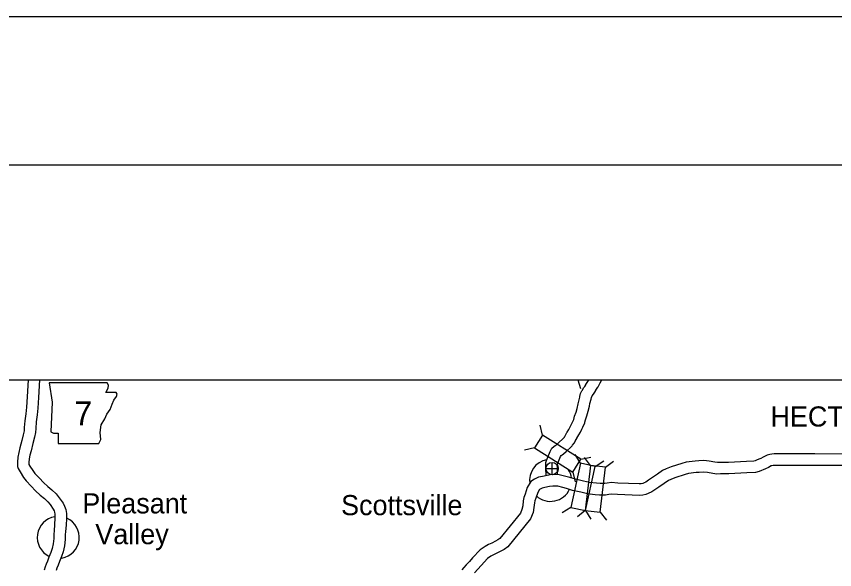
# Model space of a CAD drawing. Extents: x 1374139 to 1377472, y 1168351 to 1170484.
# Drawn here: x 1374519.6 to 1374734, y 1170339 to 1170484.1 of the extents above; entities that cross this region are included whole.
import ezdxf

# ---------------------------------------------------------------- set-up
doc = ezdxf.new("R2010")
doc.units = 0
for name, color, linetype in [('26', 7, 'Continuous'), ('6', 7, 'Continuous'), ('Default', 7, 'Continuous')]:
    doc.layers.add(name, color=color, linetype=linetype)

msp = doc.modelspace()

# ---------------------------------------------------------------- linework, layer by layer
at = {"layer": '26'}
msp.add_line((1374138.81, 1170484.1), (1377472.14, 1170484.1), dxfattribs=at)
for points in [[(1374138.74, 1170484.1), (1377472.14, 1170484.1), (1377472.14, 1168350.73), (1374138.74, 1168350.73)], [(1374299.15, 1170388.77), (1375028.55, 1170388.77), (1375028.55, 1169604.28), (1374299.15, 1169604.28)]]:
    msp.add_lwpolyline(points, close=True, dxfattribs=at)
at = {"layer": '6'}
msp.add_line((1374262.81, 1170445.16), (1377424.61, 1170445.16), dxfattribs=at)
at = {"layer": 'Default'}
for p, q in [((1374666.68, 1170388.77), (1374667.42, 1170386.53)), ((1374657.43, 1170374.33), (1374656.85, 1170376.9)), ((1374655.31, 1170370.98), (1374652.74, 1170370.4)), ((1374659.93, 1170363.91), (1374659.93, 1170367.16)), ((1374667.39, 1170366.95), (1374665.97, 1170369.18)), ((1374667.47, 1170367.98), (1374670.05, 1170368.56)), ((1374670.04, 1170366.33), (1374668.41, 1170368.4)), ((1374671.26, 1170366.1), (1374673.48, 1170367.52)), ((1374673.97, 1170365.86), (1374676.05, 1170367.49)), ((1374658.3, 1170365.53), (1374661.55, 1170365.53)), ((1374665.36, 1170364.63), (1374665.94, 1170362.06)), ((1374664.84, 1170355.35), (1374662.61, 1170353.93)), ((1374668.63, 1170354.53), (1374666.55, 1170352.9)), ((1374668.7, 1170354.5), (1374670.12, 1170352.28)), ((1374672.56, 1170354.06), (1374674.19, 1170351.99))]:
    msp.add_line(p, q, dxfattribs=at)
for points in [[(1374522.65, 1170388.77), (1374522.4, 1170384.36), (1374522.21, 1170381.61), (1374522.04, 1170379.92), (1374521.83, 1170378.08), (1374521.68, 1170376.29), (1374521.61, 1170375.41), (1374521.42, 1170374.38), (1374521.04, 1170372.9), (1374520.52, 1170370.97), (1374520.21, 1170369.73), (1374519.99, 1170368.53), (1374519.86, 1170367.25), (1374519.91, 1170366.07), (1374520.08, 1170365.52), (1374520.55, 1170364.66), (1374521.43, 1170363.23), (1374522.2, 1170362.31), (1374523.44, 1170360.92), (1374524.63, 1170359.72), (1374525.81, 1170358.57), (1374526.93, 1170357.67), (1374527.86, 1170356.83), (1374528.42, 1170356.1), (1374529.25, 1170354.92), (1374529.46, 1170354.49), (1374529.6, 1170354.1), (1374529.69, 1170353.54), (1374529.69, 1170352.5), (1374529.62, 1170350.85), (1374529.5, 1170349.23), (1374529.43, 1170348.32), (1374529.37, 1170347.19), (1374529.23, 1170345.77), (1374528.97, 1170344.54), (1374528.6, 1170343.56), (1374528.1, 1170342.27), (1374527.74, 1170341.28), (1374527.42, 1170340.43), (1374527.17, 1170339.73), (1374526.92, 1170338.89)], [(1374525.66, 1170388.77), (1374525.39, 1170384.17), (1374525.2, 1170381.35), (1374525.02, 1170379.6), (1374524.82, 1170377.78), (1374524.67, 1170376.05), (1374524.59, 1170375.03), (1374524.35, 1170373.73), (1374523.94, 1170372.14), (1374523.43, 1170370.22), (1374523.15, 1170369.09), (1374522.96, 1170368.11), (1374522.87, 1170367.16), (1374522.89, 1170366.64), (1374523.15, 1170366.16), (1374523.88, 1170364.99), (1374524.47, 1170364.27), (1374525.62, 1170362.98), (1374526.74, 1170361.85), (1374527.8, 1170360.81), (1374528.87, 1170359.95), (1374530.06, 1170358.89), (1374530.84, 1170357.88), (1374531.83, 1170356.46), (1374532.23, 1170355.67), (1374532.52, 1170354.84), (1374532.69, 1170353.79), (1374532.7, 1170352.44), (1374532.62, 1170350.67), (1374532.49, 1170349), (1374532.42, 1170348.14), (1374532.37, 1170346.96), (1374532.2, 1170345.31), (1374531.86, 1170343.7), (1374531.4, 1170342.49), (1374530.91, 1170341.21), (1374530.56, 1170340.24), (1374530.24, 1170339.39), (1374530.02, 1170338.79)], [(1374658.36, 1170363.69), (1374658.32, 1170365.67), (1374658.3, 1170366.57), (1374658.32, 1170366.83), (1374658.33, 1170367.15), (1374658.46, 1170367.66), (1374658.61, 1170368.06), (1374659.4, 1170369.97), (1374659.72, 1170370.54), (1374659.88, 1170370.86), (1374660.36, 1170371.35), (1374660.76, 1170371.57), (1374660.95, 1170371.68), (1374661.05, 1170371.75), (1374661.6, 1170372.25), (1374662.81, 1170373.38), (1374663, 1170373.57), (1374663.15, 1170373.77), (1374663.31, 1170374.07), (1374663.33, 1170374.13), (1374663.84, 1170375.02), (1374663.86, 1170375.05), (1374664.32, 1170375.8), (1374664.66, 1170376.46), (1374665.02, 1170377.2), (1374665.28, 1170377.72), (1374665.6, 1170378.36), (1374665.85, 1170379.23), (1374666.21, 1170380.29), (1374666.51, 1170381.32), (1374666.79, 1170382.49), (1374666.91, 1170383.21), (1374667.17, 1170384.25), (1374667.18, 1170384.34), (1374667.22, 1170384.46), (1374667.39, 1170385.21), (1374667.76, 1170385.91), (1374667.79, 1170386.03), (1374668.29, 1170386.76), (1374668.52, 1170387.08), (1374668.79, 1170387.53), (1374668.8, 1170387.59), (1374669.32, 1170388.38), (1374669.33, 1170388.4), (1374669.55, 1170388.77)], [(1374661.35, 1170363.9), (1374661.32, 1170365.74), (1374661.3, 1170366.49), (1374661.32, 1170366.67), (1374661.32, 1170366.74), (1374661.32, 1170366.76), (1374661.4, 1170366.96), (1374662.11, 1170368.66), (1374662.29, 1170368.99), (1374662.54, 1170369.13), (1374662.93, 1170369.4), (1374663.63, 1170370.05), (1374664.9, 1170371.22), (1374665.21, 1170371.53), (1374665.31, 1170371.64), (1374665.7, 1170372.19), (1374666.05, 1170372.84), (1374666.05, 1170372.85), (1374666.41, 1170373.46), (1374666.41, 1170373.47), (1374666.94, 1170374.34), (1374667.34, 1170375.12), (1374667.71, 1170375.87), (1374667.96, 1170376.38), (1374668.54, 1170377.52), (1374668.54, 1170377.71), (1374668.71, 1170378.33), (1374669.08, 1170379.4), (1374669.41, 1170380.55), (1374669.72, 1170381.88), (1374669.85, 1170382.59), (1374670.13, 1170383.7), (1374670.13, 1170383.73), (1374670.23, 1170384.17), (1374670.46, 1170384.62), (1374670.77, 1170385.06), (1374671.29, 1170385.82), (1374671.31, 1170385.9), (1374671.58, 1170386.35), (1374671.93, 1170386.9), (1374671.97, 1170386.98), (1374672.26, 1170387.47), (1374672.54, 1170388), (1374672.86, 1170388.62), (1374672.92, 1170388.77)], [(1374728.74, 1170369.37), (1374718.12, 1170369.37), (1374717.52, 1170369.29), (1374716.98, 1170369.22), (1374716.26, 1170369.03), (1374715.19, 1170368.49), (1374714.64, 1170368.19), (1374714.12, 1170368), (1374713.51, 1170367.75), (1374713.15, 1170367.56), (1374712.77, 1170367.46), (1374710.84, 1170367.4), (1374706.17, 1170367.16), (1374704, 1170367.13), (1374703.25, 1170367.11), (1374702.56, 1170367.22), (1374701.1, 1170367.5), (1374699.67, 1170367.62), (1374698.36, 1170367.53), (1374697.44, 1170367.51), (1374695.05, 1170367.18), (1374693.93, 1170366.86), (1374691.13, 1170365.97), (1374689.79, 1170365.46), (1374688.87, 1170364.99), (1374687.56, 1170364.07), (1374686.25, 1170363.18), (1374685.18, 1170362.46), (1374684.51, 1170362), (1374684.02, 1170361.76), (1374683.68, 1170361.65), (1374683.28, 1170361.56), (1374682.74, 1170361.51), (1374677.19, 1170361.74), (1374675.48, 1170361.86), (1374674.4, 1170361.69), (1374673.72, 1170361.6), (1374672.51, 1170361.59), (1374671.55, 1170361.68), (1374669.7, 1170361.9), (1374668.16, 1170362.24), (1374666.06, 1170362.73), (1374664.57, 1170363.15), (1374663.52, 1170363.49), (1374661.82, 1170363.87), (1374659.9, 1170363.98)], [(1374764.99, 1170369.27), (1374758.69, 1170369.28), (1374739.99, 1170369.34), (1374728.75, 1170369.37)], [(1374728.74, 1170366.37), (1374718.31, 1170366.37), (1374717.88, 1170366.31), (1374717.54, 1170366.27), (1374717.33, 1170366.21), (1374716.59, 1170365.84), (1374715.88, 1170365.45), (1374715.21, 1170365.21), (1374714.8, 1170365.03), (1374714.22, 1170364.73), (1374713.19, 1170364.48), (1374710.97, 1170364.4), (1374706.27, 1170364.16), (1374704.07, 1170364.13), (1374703.06, 1170364.1), (1374702.05, 1170364.26), (1374700.69, 1170364.52), (1374699.64, 1170364.61), (1374698.5, 1170364.53), (1374697.68, 1170364.51), (1374695.68, 1170364.24), (1374694.8, 1170363.99), (1374692.11, 1170363.13), (1374691.01, 1170362.71), (1374690.42, 1170362.41), (1374689.27, 1170361.61), (1374687.94, 1170360.7), (1374686.86, 1170359.98), (1374686.03, 1170359.4), (1374685.14, 1170358.97), (1374684.47, 1170358.75), (1374683.73, 1170358.59), (1374682.81, 1170358.51), (1374677.03, 1170358.74), (1374675.61, 1170358.84), (1374674.81, 1170358.72), (1374673.92, 1170358.6), (1374672.39, 1170358.59), (1374671.25, 1170358.69), (1374669.2, 1170358.94), (1374667.5, 1170359.31), (1374665.31, 1170359.82), (1374663.7, 1170360.28), (1374662.73, 1170360.6), (1374661.41, 1170360.89), (1374660.09, 1170360.96)], [(1374768.03, 1170366.26), (1374758.69, 1170366.28), (1374739.98, 1170366.34), (1374728.74, 1170366.37)], [(1374659.9, 1170363.98), (1374658.64, 1170363.75), (1374657.4, 1170363.49), (1374656.36, 1170363.26), (1374655.3, 1170362.77), (1374654.41, 1170362.12), (1374653.44, 1170360.57), (1374652.87, 1170358.79), (1374652.54, 1170357.94), (1374652.38, 1170357.04), (1374652.23, 1170355.8), (1374652.05, 1170354.8), (1374651.69, 1170353.85), (1374646.27, 1170347.24), (1374645.74, 1170346.87), (1374645.07, 1170346.47), (1374644.13, 1170346), (1374643.29, 1170345.6), (1374642.39, 1170345.14), (1374641.06, 1170344.24), (1374639.13, 1170342.09), (1374638.3, 1170341.17), (1374637.46, 1170340.28), (1374636.82, 1170339.63), (1374636.32, 1170339.02)], [(1374660.09, 1170360.96), (1374659.22, 1170360.81), (1374658.03, 1170360.55), (1374657.33, 1170360.4), (1374656.82, 1170360.17), (1374656.64, 1170360.04), (1374656.19, 1170359.3), (1374655.7, 1170357.79), (1374655.44, 1170357.11), (1374655.34, 1170356.58), (1374655.19, 1170355.36), (1374654.95, 1170353.99), (1374654.31, 1170352.33), (1374648.33, 1170345.03), (1374647.38, 1170344.35), (1374646.51, 1170343.84), (1374645.44, 1170343.31), (1374644.62, 1170342.91), (1374643.92, 1170342.56), (1374643.05, 1170341.96), (1374641.36, 1170340.08), (1374640.5, 1170339.14), (1374639.62, 1170338.2)]]:
    msp.add_lwpolyline(points, dxfattribs=at)
for points in [[(1374528.19, 1170387.97), (1374528.95, 1170382.9), (1374528.61, 1170375.2), (1374529.29, 1170374.78), (1374530.55, 1170374.78), (1374530.55, 1170372.07), (1374541.21, 1170372.07), (1374541.72, 1170373.17), (1374541.55, 1170374.95), (1374541.8, 1170376.98), (1374542.74, 1170378.58), (1374543.33, 1170379.77), (1374544.17, 1170381.04), (1374544.68, 1170382.39), (1374545.1, 1170383.49), (1374545.87, 1170384.42), (1374546.03, 1170385.01), (1374545.7, 1170385.44), (1374543.07, 1170385.44), (1374543.67, 1170386.62), (1374543.75, 1170387.38), (1374543.4, 1170387.97)], [(1374655.31, 1170370.98), (1374665.36, 1170364.63), (1374667.47, 1170367.98), (1374657.43, 1170374.33)], [(1374668.7, 1170354.5), (1374671.26, 1170366.1), (1374667.39, 1170366.95), (1374664.84, 1170355.35)], [(1374670.04, 1170366.33), (1374668.63, 1170354.53), (1374672.56, 1170354.06), (1374673.97, 1170365.86)]]:
    msp.add_lwpolyline(points, close=True, dxfattribs=at)
msp.add_circle((1374659.93, 1170365.53), 1.62, dxfattribs=at)
for centre, start, end in [((1374659.53, 1170362.43), 100.6646, 188.7015), ((1374659.53, 1170362.43), 6.8119, 30.7328), ((1374659.53, 1170362.43), 227.4962, 335.5118), ((1374530.57, 1170347.48), 99.5867, 243.7), ((1374530.57, 1170347.48), 279.523, 66.06)]:
    msp.add_arc(centre, 5.5, start, end, dxfattribs=at)

# ---------------------------------------------------------------- texts
for s, height, p in [('7', 6.34, (1374534.75, 1170376.85)), ('HECTOR', 5.28, (1374717.14, 1170376.55)), ('Pleasant', 5.28, (1374536.87, 1170353.77)), ('Scottsville', 5.28, (1374604.66, 1170353.31)), ('Valley', 5.28, (1374540.28, 1170345.7))]:
    msp.add_text(s, height=height, dxfattribs=at).set_placement(p)

doc.saveas('drawing.dxf')
